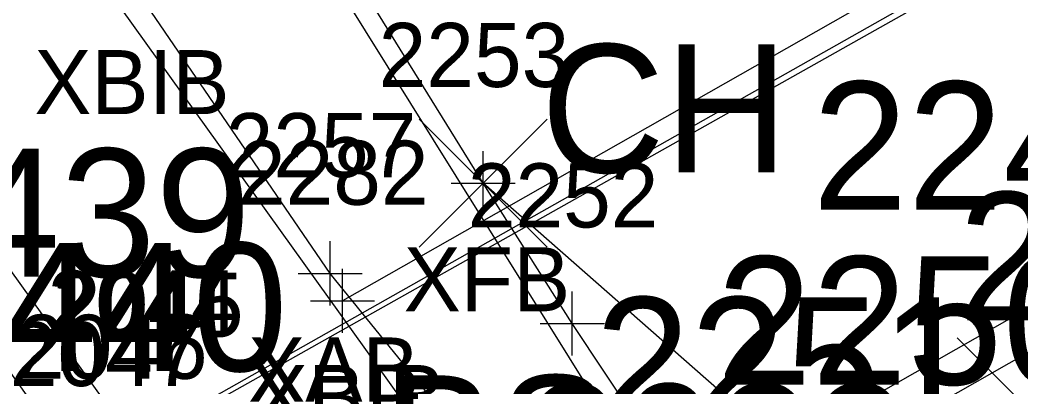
# Model space of a CAD drawing. Extents: x 1653135 to 1655489, y 602711 to 605684.
# Drawn here: x 1653765 to 1653780.61, y 605245.84 to 605251.57 of the extents above; entities that cross this region are included whole.
import ezdxf

# ---------------------------------------------------------------- set-up
doc = ezdxf.new("R2010")
doc.units = 0
for name, color, linetype in [('B_A', 7, 'Continuous'), ('B_I', 7, 'Continuous'), ('B_TIC', 7, 'Continuous'), ('BB', 7, 'Continuous'), ('BDC', 7, 'Continuous'), ('BFT', 7, 'Continuous'), ('BR', 7, 'Continuous'), ('BSE', 7, 'Continuous'), ('BSUBM', 7, 'Continuous'), ('L_A', 7, 'Continuous'), ('L_I', 7, 'Continuous'), ('L_TIC', 7, 'Continuous'), ('LELB', 7, 'Continuous'), ('P_I', 7, 'Continuous'), ('PET', 7, 'Continuous'), ('R_I', 7, 'Continuous')]:
    doc.layers.add(name, color=color, linetype=linetype)

msp = doc.modelspace()

# ---------------------------------------------------------------- linework, layer by layer
at = {"layer": 'B_TIC'}
for p, q in [((1653772.231, 605249.025), (1653772.307, 605249.025)), ((1653772.231, 605249.025), (1653772.307, 605249.025)), ((1653769.844, 605247.617), (1653769.919, 605247.617)), ((1653769.844, 605247.617), (1653769.919, 605247.617)), ((1653770.035, 605247.187), (1653770.111, 605247.187)), ((1653770.035, 605247.187), (1653770.111, 605247.187)), ((1653773.623, 605246.833), (1653773.699, 605246.833)), ((1653773.623, 605246.833), (1653773.699, 605246.833))]:
    msp.add_line(p, q, dxfattribs=at)
for points in [[(1653772.228, 605248.525), (1653772.228, 605249.525)], [(1653772.228, 605248.525), (1653772.228, 605249.525)], [(1653771.728, 605249.025), (1653772.728, 605249.025)], [(1653771.728, 605249.025), (1653772.728, 605249.025)], [(1653769.84, 605247.117), (1653769.84, 605248.117)], [(1653769.84, 605247.117), (1653769.84, 605248.117)], [(1653770.032, 605246.687), (1653770.032, 605247.687)], [(1653770.032, 605246.687), (1653770.032, 605247.687)], [(1653769.34, 605247.617), (1653770.34, 605247.617)], [(1653769.34, 605247.617), (1653770.34, 605247.617)], [(1653773.62, 605246.333), (1653773.62, 605247.333)], [(1653773.62, 605246.333), (1653773.62, 605247.333)], [(1653769.532, 605247.187), (1653770.532, 605247.187)], [(1653769.532, 605247.187), (1653770.532, 605247.187)], [(1653773.12, 605246.833), (1653774.12, 605246.833)], [(1653773.12, 605246.833), (1653774.12, 605246.833)]]:
    msp.add_lwpolyline(points, dxfattribs=at)
at = {"layer": 'BB'}
for points in [[(1653802.017, 605265.369), (1653770.032, 605247.187)], [(1653805.469, 605261.15), (1653773.195, 605242.783)]]:
    msp.add_lwpolyline(points, dxfattribs=at)
at = {"layer": 'BDC'}
for points in [[(1653804.507, 605266.302), (1653767.102, 605245.163), (1653766.511, 605244.358), (1653766.737, 605243.266)], [(1653807.615, 605261.67), (1653804.645, 605266.212), (1653767.183, 605245.13), (1653766.651, 605244.471), (1653766.737, 605243.266), (1653769.363, 605239.918), (1653770.079, 605238.934)]]:
    msp.add_lwpolyline(points, dxfattribs=at)
at = {"layer": 'BFT'}
for points in [[(1653776.666, 605242.244), (1653773.62, 605246.833), (1653772.228, 605249.025), (1653766.776, 605257.828), (1653762.886, 605264.042), (1653753.592, 605273.506), (1653744.327, 605283.215), (1653743.05, 605284.55), (1653737.231, 605285.328)], [(1653773.32, 605243.328), (1653776.381, 605241.802), (1653766.529, 605257.601), (1653763.978, 605256.185)]]:
    msp.add_lwpolyline(points, dxfattribs=at)
at = {"layer": 'BR'}
msp.add_lwpolyline([(1653807.615, 605261.67), (1653769.363, 605239.918)], dxfattribs=at)
at = {"layer": 'BSE'}
for points in [[(1653773.996, 605241.411), (1653759.171, 605262.081), (1653743.376, 605280.344)], [(1653770.7, 605239.52), (1653755.93, 605260.1), (1653741.57, 605279.28)]]:
    msp.add_lwpolyline(points, dxfattribs=at)
at = {"layer": 'BSUBM'}
msp.add_lwpolyline([(1653773.32, 605243.328), (1653769.84, 605247.617), (1653763.978, 605256.185), (1653763.829, 605256.332), (1653759.835, 605262.185), (1653751.791, 605271.593), (1653751.672, 605271.835), (1653742.394, 605282.293), (1653738.735, 605282.575)], dxfattribs=at)
at = {"layer": 'L_TIC'}
for points in [[(1653771.228, 605248.025), (1653773.228, 605250.025)], [(1653773.228, 605248.025), (1653771.228, 605250.025)], [(1653771.228, 605248.025), (1653773.228, 605250.025)], [(1653773.228, 605248.025), (1653771.228, 605250.025)], [(1653781.626, 605244.609), (1653779.626, 605246.609)], [(1653781.626, 605244.609), (1653779.626, 605246.609)]]:
    msp.add_lwpolyline(points, dxfattribs=at)
at = {"layer": 'LELB'}
msp.add_lwpolyline([(1653812.133, 605219.803), (1653814.905, 605227.527), (1653817.479, 605230.045), (1653804.996, 605231.565), (1653792.576, 605235.017), (1653782.908, 605243.884), (1653779.218, 605242.881), (1653772.228, 605249.025)], dxfattribs=at)
at = {"layer": 'PET'}
msp.add_lwpolyline([(1653654.524, 605279.776), (1653665.481, 605274.477), (1653678.068, 605269.653), (1653696.029, 605266.473), (1653709.03, 605265.366), (1653717.526, 605266.073), (1653726.648, 605268.269), (1653743.088, 605277.115), (1653755.463, 605259.253), (1653765.921, 605244.563), (1653757.558, 605236.881), (1653747.498, 605222.75), (1653729.711, 605207.167), (1653718.29, 605197.382), (1653709.642, 605189.343), (1653699.377, 605174.783), (1653695.369, 605174.396), (1653690.143, 605165.647), (1653683.772, 605149.176), (1653674.351, 605119.826), (1653662.023, 605081.754)], dxfattribs=at)

# ---------------------------------------------------------------- texts
at = {"layer": 'B_A'}
for s, p in [('XBIB', (1653765.224, 605250.101)), ('XBIB', (1653765.224, 605250.101)), ('XFB', (1653770.988, 605247.025)), ('XFB', (1653770.988, 605247.025)), ('XAB', (1653768.561, 605245.617)), ('XAB', (1653768.561, 605245.617)), ('XBIB', (1653768.603, 605245.187)), ('XBIB', (1653768.603, 605245.187))]:
    msp.add_text(s, height=1, dxfattribs=at).set_placement(p)
at = {"layer": 'B_I'}
for s, p in [('2253', (1653770.598, 605250.525)), ('2253', (1653770.598, 605250.525)), ('2257', (1653768.21, 605249.117)), ('2257', (1653768.21, 605249.117)), ('2282', (1653768.402, 605248.687)), ('2282', (1653768.402, 605248.687)), ('2252', (1653771.99, 605248.333)), ('2252', (1653771.99, 605248.333)), ('2044', (1653765.433, 605246.663)), ('2044', (1653765.433, 605246.663)), ('2045', (1653765.514, 605246.63)), ('2045', (1653765.514, 605246.63)), ('2047', (1653764.842, 605245.858)), ('2047', (1653764.842, 605245.858)), ('2046', (1653764.954, 605245.971)), ('2046', (1653764.954, 605245.971))]:
    msp.add_text(s, height=1, dxfattribs=at).set_placement(p)
at = {"layer": 'L_A'}
for s, p in [('CH', (1653773.129, 605249.191)), ('CH', (1653773.129, 605249.191)), ('BS', (1653770.669, 605244.025)), ('BS', (1653770.669, 605244.025))]:
    msp.add_text(s, height=2, dxfattribs=at).set_placement(p)
at = {"layer": 'L_I'}
for s, p in [('2242', (1653777.367, 605248.609)), ('2242', (1653777.367, 605248.609)), ('2248', (1653779.648, 605246.884)), ('2248', (1653779.648, 605246.884)), ('2248', (1653779.648, 605246.884)), ('2248', (1653779.648, 605246.884)), ('2250', (1653775.871, 605245.881)), ('2250', (1653775.871, 605245.881)), ('2251', (1653773.973, 605245.244)), ('2251', (1653773.973, 605245.244)), ('2082', (1653772.893, 605243.888)), ('2082', (1653772.893, 605243.888))]:
    msp.add_text(s, height=2, dxfattribs=at).set_placement(p)
at = {"layer": 'P_I'}
msp.add_text('2439', height=2, dxfattribs=at).set_placement((1653762.653, 605247.563))
msp.add_text('2439', height=2, dxfattribs=at).set_placement((1653762.653, 605247.563))
at = {"layer": 'R_I'}
for s, p in [('2439', (1653762.653, 605247.563)), ('2439', (1653762.653, 605247.563)), ('2440', (1653763.228, 605246.092)), ('2440', (1653763.228, 605246.092))]:
    msp.add_text(s, height=2, dxfattribs=at).set_placement(p)

doc.saveas('drawing.dxf')
